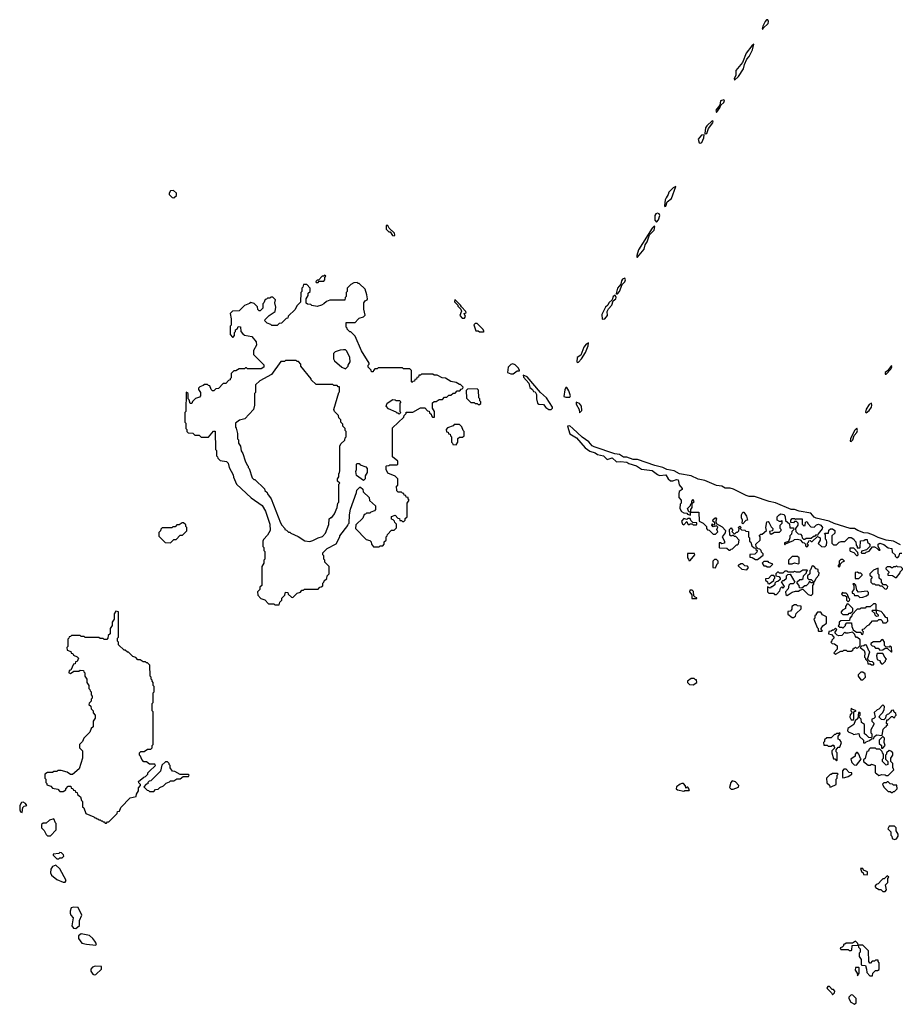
# Model space of a CAD drawing. Extents: x 2889633 to 3052318, y 540750 to 918690.
# Tile 308 of 656: x 2893722 to 2902080, y 777960 to 787302. Entities that reach past the tile are written whole.
import ezdxf

# ---------------------------------------------------------------- set-up
doc = ezdxf.new("R2010")
doc.units = 0

msp = doc.modelspace()

# ---------------------------------------------------------------- linework, layer by layer
at = {"layer": '0CON02XD'}
for points in [[(2900775, 787212.5), (2900777.5, 787222.5), (2900826.2, 787265), (2900830, 787285), (2900822.5, 787302.5), (2900809.3, 787300.7), (2900796.2, 787285), (2900775, 787240), (2900770, 787215), (2900775, 787212.5)], [(2900505, 786730), (2900545, 786764), (2900590.8, 786835), (2900601.2, 786878.8), (2900622.1, 786927.9), (2900645.5, 786954.5), (2900675.8, 787015), (2900690, 787070), (2900670, 787055), (2900616.7, 786985), (2900582.5, 786895), (2900518.6, 786821.4), (2900517.7, 786772.3), (2900503.8, 786745), (2900505, 786730)], [(2900335, 786422.5), (2900366, 786465), (2900377, 786493), (2900405, 786517.5), (2900410, 786535), (2900405, 786542.5), (2900375, 786532.5), (2900368.3, 786491.7), (2900330, 786445), (2900335, 786422.5)], [(2900228.3, 786218.3), (2900245, 786224), (2900261.1, 786268.9), (2900300, 786325), (2900302.5, 786335), (2900295, 786342.5), (2900245, 786296.2), (2900232.5, 786275), (2900223.8, 786223.8), (2900228.3, 786218.3)], [(2900185, 786130), (2900195, 786136.7), (2900215, 786180), (2900218.8, 786208.8), (2900194.2, 786205.8), (2900162.3, 786167.7), (2900172.5, 786132.5), (2900185, 786130)], [(2899845, 785530), (2899855, 785532.5), (2899868.8, 785575), (2899908.8, 785605), (2899948.3, 785718.3), (2899924.4, 785705.6), (2899882.5, 785665), (2899877, 785643), (2899856.4, 785613.6), (2899847, 785593), (2899843.3, 785535), (2899845, 785530)], [(2895185, 785612.5), (2895210, 785635), (2895210, 785655), (2895181.7, 785681.7), (2895155, 785677.5), (2895140, 785655), (2895140, 785645), (2895170, 785615), (2895185, 785612.5)], [(2899765, 785382.5), (2899785.7, 785405), (2899796.2, 785445), (2899790, 785460), (2899775, 785467.5), (2899758.3, 785461.7), (2899750, 785445), (2899751.7, 785401.7), (2899765, 785382.5)], [(2897275, 785252.5), (2897281.7, 785258.3), (2897278.3, 785278.3), (2897230, 785325), (2897215, 785350), (2897201.7, 785348.3), (2897200, 785315), (2897225, 785290), (2897238.3, 785288.3), (2897260, 785255), (2897275, 785252.5)], [(2899585, 785050), (2899648, 785125), (2899657.5, 785165), (2899677.5, 785195), (2899700, 785260), (2899743.8, 785305), (2899750, 785340), (2899745, 785342.5), (2899724.2, 785325.8), (2899595, 785120), (2899580, 785065), (2899580, 785050), (2899585, 785050)], [(2896555, 784810), (2896565, 784820), (2896608.3, 784821.7), (2896620, 784835), (2896620, 784855), (2896628.3, 784868.3), (2896615, 784880), (2896605, 784870), (2896591.7, 784868.3), (2896558.3, 784831.7), (2896545, 784830), (2896531.7, 784818.3), (2896535, 784810), (2896555, 784810)], [(2896185, 781750), (2896190, 781775), (2896210, 781795), (2896210, 781815), (2896238.3, 781841.7), (2896245, 781870), (2896268.3, 781868.3), (2896271.7, 781851.7), (2896301.7, 781821.7), (2896315, 781820), (2896355, 781860), (2896388.3, 781871.7), (2896401.7, 781888.3), (2896415, 781890), (2896425, 781900), (2896555, 781900), (2896571.7, 781918.3), (2896585, 781920), (2896598.3, 781931.7), (2896600, 781955), (2896610, 781965), (2896611.7, 781978.3), (2896638.3, 782001.7), (2896640, 782025), (2896660, 782045), (2896660, 782115), (2896620, 782155), (2896620, 782175), (2896610, 782185), (2896610, 782215), (2896600, 782225), (2896600, 782245), (2896640, 782285), (2896725, 782330), (2896760, 782395), (2896760, 782405), (2896838.3, 782501.7), (2896840, 782515), (2896850, 782525), (2896852.5, 782605), (2896863, 782657), (2896920, 782815), (2896923, 782837), (2896951.7, 782868.3), (2896958.3, 782868.3), (2896978.3, 782848.3), (2896981.7, 782821.7), (2897038.3, 782768.3), (2897041.7, 782741.7), (2897098.3, 782688.3), (2897100, 782655), (2897088.3, 782641.7), (2897055, 782630), (2897045, 782620), (2897015, 782620), (2897005, 782610), (2896991.7, 782608.3), (2896978.3, 782571.7), (2896911.7, 782508.3), (2896910, 782475), (2897011.7, 782371.7), (2897045, 782360), (2897058.3, 782348.3), (2897060, 782325), (2897081.7, 782301.7), (2897135, 782300), (2897145, 782310), (2897168.3, 782311.7), (2897180, 782325), (2897181.7, 782348.3), (2897200, 782365), (2897200, 782395), (2897210, 782405), (2897211.7, 782418.3), (2897251.7, 782458.3), (2897275, 782460), (2897298.3, 782481.7), (2897300, 782515), (2897281.7, 782531.7), (2897280, 782545), (2897268.3, 782558.3), (2897251.7, 782561.7), (2897251.7, 782588.3), (2897285, 782600), (2897311.7, 782571.7), (2897328.3, 782568.3), (2897331.7, 782551.7), (2897345, 782550), (2897355, 782540), (2897368.3, 782541.7), (2897380, 782555), (2897381.7, 782568.3), (2897400, 782585), (2897400, 782715), (2897420, 782745), (2897410, 782755), (2897408.3, 782768.3), (2897391.7, 782771.7), (2897388.3, 782788.3), (2897371.7, 782791.7), (2897368.3, 782808.3), (2897355, 782810), (2897345, 782820), (2897315, 782820), (2897301.7, 782831.7), (2897300, 782875), (2897310, 782885), (2897310, 782945), (2897285, 782970), (2897215, 783000), (2897200, 783035), (2897200, 783065), (2897205, 783070), (2897227, 783073), (2897235, 783080), (2897305, 783080), (2897310, 783085), (2897310, 783115), (2897260, 783155), (2897261.7, 783428.3), (2897368.3, 783531.7), (2897371.7, 783548.3), (2897390, 783565), (2897391.7, 783578.3), (2897455, 783580), (2897525, 783620), (2897568.3, 783618.3), (2897591.7, 783591.7), (2897608.3, 783588.3), (2897611.7, 783571.7), (2897628.3, 783558.3), (2897630, 783545), (2897641.7, 783531.7), (2897658.3, 783531.7), (2897660, 783585), (2897640, 783615), (2897641.7, 783668.3), (2897655, 783680), (2897675, 783680), (2897705, 783700), (2897735, 783700), (2897755, 783720), (2897775, 783720), (2897795, 783740), (2897815, 783740), (2897835, 783760), (2897855, 783760), (2897875, 783780), (2897898.3, 783781.7), (2897911.7, 783798.3), (2897928.3, 783801.7), (2897930, 783815), (2897905, 783840), (2897895, 783840), (2897865, 783860), (2897815, 783870), (2897765, 783900), (2897733, 783903), (2897685, 783930), (2897655, 783930), (2897645, 783940), (2897535, 783940), (2897525, 783930), (2897511.7, 783928.3), (2897508.3, 783911.7), (2897491.7, 783908.3), (2897488.3, 783891.7), (2897471.7, 783888.3), (2897468.3, 783871.7), (2897455, 783870), (2897445, 783860), (2897440, 783865), (2897440, 783975), (2897425, 783990), (2897365, 783990), (2897355, 784000), (2897125, 784000), (2897115, 783990), (2897091.7, 783988.3), (2897080, 783975), (2897078.3, 783961.7), (2897061.7, 783961.7), (2897058.3, 783978.3), (2897030, 784005), (2897030, 784025), (2897040, 784035), (2897040, 784045), (2896965, 784160), (2896905, 784300), (2896865, 784340), (2896855, 784340), (2896830, 784365), (2896830, 784375), (2896820, 784385), (2896821.7, 784428.3), (2896905, 784430), (2896935, 784460), (2896945, 784470), (2896987, 784483), (2897001.7, 784498.3), (2896987.5, 784555), (2896987.5, 784615), (2897000, 784635), (2897020, 784645), (2897022.5, 784655), (2897018.3, 784691.7), (2897000, 784745), (2896945, 784800), (2896935, 784800), (2896925, 784810), (2896893, 784807), (2896865, 784790), (2896830, 784755), (2896830, 784725), (2896820, 784715), (2896820, 784675), (2896810, 784665), (2896808.3, 784641.7), (2896665, 784640), (2896635, 784630), (2896610, 784605), (2896587, 784593), (2896545, 784580), (2896495, 784590), (2896485, 784600), (2896453, 784603), (2896441.7, 784611.7), (2896440, 784655), (2896460, 784685), (2896461.7, 784708.3), (2896480, 784725), (2896480, 784755), (2896448.3, 784788.3), (2896415, 784790), (2896410, 784765), (2896400, 784755), (2896400, 784725), (2896390, 784715), (2896388.3, 784621.7), (2896351.7, 784588.3), (2896338.3, 784551.7), (2896271.7, 784488.3), (2896268.3, 784471.7), (2896251.7, 784468.3), (2896208.3, 784421.7), (2896185, 784420), (2896165, 784400), (2896115, 784400), (2896105, 784410), (2896071.7, 784421.7), (2896050, 784445), (2896051.7, 784458.3), (2896090, 784495), (2896147.5, 784535), (2896152.5, 784575), (2896142.5, 784615), (2896150, 784645), (2896125, 784670), (2896105, 784670), (2896095, 784660), (2896075, 784660), (2896065, 784650), (2896051.7, 784648.3), (2896040, 784615), (2896030, 784605), (2896030, 784565), (2896005, 784540), (2895995, 784540), (2895981.7, 784551.7), (2895978.3, 784578.3), (2895948.3, 784608.3), (2895915, 784620), (2895905, 784610), (2895855, 784590), (2895805, 784540), (2895741.7, 784538.3), (2895720, 784515), (2895730, 784465), (2895730, 784405), (2895720, 784395), (2895720, 784315), (2895741.7, 784291.7), (2895748.3, 784291.7), (2895760, 784305), (2895760, 784335), (2895770, 784345), (2895771.7, 784358.3), (2895788.3, 784371.7), (2895795, 784390), (2895818.3, 784388.3), (2895820, 784345), (2895841.7, 784321.7), (2895855, 784310), (2895925, 784297.5), (2895967, 784247), (2895970, 784215), (2895940, 784165), (2895940, 784125), (2896038.3, 784028.3), (2896040, 784005), (2896015, 783990), (2895885, 783990), (2895875, 784000), (2895865, 784000), (2895855, 783990), (2895805, 783990), (2895775, 783970), (2895755, 783970), (2895730, 783945), (2895730, 783905), (2895720, 783895), (2895720, 783885), (2895705, 783880), (2895678.3, 783851.7), (2895655, 783850), (2895608.3, 783801.7), (2895585, 783800), (2895565, 783780), (2895551.7, 783781.7), (2895540, 783795), (2895528.3, 783828.3), (2895515, 783830), (2895505, 783840), (2895475, 783840), (2895465, 783830), (2895431.7, 783818.3), (2895420, 783805), (2895420, 783795), (2895440, 783765), (2895440, 783735), (2895428.3, 783721.7), (2895391.7, 783708.3), (2895361.7, 783678.3), (2895355, 783660), (2895341.7, 783661.7), (2895330, 783695), (2895320, 783705), (2895320, 783755), (2895301.7, 783768.3), (2895300, 783585), (2895290, 783575), (2895290, 783485), (2895300, 783475), (2895300, 783425), (2895310, 783415), (2895310, 783395), (2895321.7, 783381.7), (2895365, 783380), (2895385, 783360), (2895425, 783360), (2895445, 783340), (2895515, 783340), (2895561.7, 783398.3), (2895578.3, 783398.3), (2895580, 783225), (2895590, 783215), (2895590, 783165), (2895600, 783155), (2895601.7, 783141.7), (2895625, 783120), (2895685, 783110), (2895700, 783095), (2895710, 783055), (2895750, 782985), (2895753, 782963), (2895780, 782895), (2895920, 782765), (2896023, 782693), (2896055, 782640), (2896097.5, 782515), (2896100, 782455), (2896075, 782410), (2896035, 782370), (2896030, 782355), (2896030, 782305), (2896040, 782295), (2896040, 782265), (2896050, 782255), (2896050, 782185), (2896040, 782175), (2896040, 782145), (2896020, 782115), (2896020, 781935), (2896001.7, 781918.3), (2896000, 781895), (2895980, 781875), (2895981.7, 781841.7), (2896011.7, 781811.7), (2896048.3, 781798.3), (2896085, 781760), (2896135, 781760), (2896145, 781750), (2896185, 781750)], [(2899385, 784700), (2899395, 784702.5), (2899415, 784722.5), (2899439.3, 784790.7), (2899466.2, 784815), (2899471.2, 784835), (2899465, 784850), (2899445, 784840), (2899434.2, 784825.8), (2899427.5, 784792.5), (2899396.7, 784755), (2899382.5, 784705), (2899385, 784700)], [(2899250, 784460), (2899275, 784463.8), (2899300, 784495), (2899299.2, 784535), (2899310, 784560), (2899342, 784595), (2899355.8, 784634.2), (2899381.2, 784655), (2899383.8, 784665), (2899375, 784690), (2899355, 784677.5), (2899346.7, 784643.3), (2899314.5, 784615.5), (2899305, 784592.5), (2899283.3, 784575), (2899246.2, 784505), (2899250, 784460)], [(2897945, 784470), (2897952.5, 784485), (2897940, 784515), (2897958.3, 784521.7), (2897957.5, 784535), (2897917, 784577), (2897907.5, 784595), (2897852.5, 784647.5), (2897850, 784625), (2897880, 784595), (2897880, 784585), (2897910, 784555), (2897917, 784537), (2897900, 784495), (2897921.7, 784471.7), (2897945, 784470)], [(2898125, 784340), (2898130, 784345), (2898117.5, 784365), (2898065, 784420), (2898045, 784420), (2898031.7, 784408.3), (2898051.7, 784351.7), (2898075, 784350), (2898085, 784340), (2898125, 784340)], [(2899015, 784050), (2899025, 784053.3), (2899055, 784083.3), (2899093.8, 784145), (2899116.4, 784206.4), (2899120, 784235), (2899097.5, 784225), (2899075, 784196.7), (2899049.3, 784120.7), (2899013, 784097), (2899010, 784055), (2899015, 784050)], [(2896815, 783990), (2896840, 784015), (2896840, 784025), (2896860, 784055), (2896857, 784097), (2896827, 784157), (2896815, 784170), (2896795, 784170), (2896763, 784167), (2896715, 784150), (2896700, 784135), (2896700, 784085), (2896710, 784065), (2896780, 784005), (2896815, 783990)], [(2896475, 782352.5), (2896505, 782360), (2896555, 782387.5), (2896595, 782400), (2896625, 782430), (2896657, 782513), (2896660, 782565), (2896675, 782580), (2896685, 782580), (2896710, 782615), (2896737, 782673), (2896742.5, 782715), (2896750, 782725), (2896750, 782895), (2896760, 782905), (2896740, 782925), (2896740, 782945), (2896750, 782965), (2896750, 782995), (2896757, 783003), (2896760, 783025), (2896760, 783255), (2896771.7, 783278.3), (2896808.3, 783311.7), (2896810, 783335), (2896820, 783345), (2896820, 783395), (2896810, 783405), (2896810, 783425), (2896790, 783445), (2896790, 783465), (2896770, 783485), (2896770, 783505), (2896750, 783525), (2896748.3, 783548.3), (2896710, 783585), (2896702.5, 783605), (2896750, 783765), (2896757, 783773), (2896758.3, 783818.3), (2896745, 783820), (2896735, 783830), (2896705, 783830), (2896695, 783840), (2896535, 783840), (2896490, 783885), (2896490, 783895), (2896390, 784015), (2896390, 784035), (2896368.3, 784058.3), (2896355, 784060), (2896345, 784070), (2896245, 784070), (2896235, 784060), (2896201.7, 784058.3), (2896113, 783937), (2896000, 783875), (2895961.7, 783838.3), (2895960, 783765), (2895950, 783755), (2895952.5, 783645), (2895940, 783605), (2895860, 783515), (2895808.3, 783501.7), (2895770, 783475), (2895770, 783435), (2895777, 783427), (2895790, 783375), (2895790, 783325), (2895800, 783315), (2895800, 783285), (2895817, 783257), (2895823, 783213), (2895840, 783185), (2895861.7, 783118.3), (2895880, 783075), (2895890, 783065), (2895890, 783055), (2895900, 783045), (2895930, 782955), (2895945, 782940), (2895955, 782940), (2896045, 782850), (2896050, 782835), (2896070, 782815), (2896073, 782803), (2896110, 782755), (2896198.3, 782528.3), (2896210, 782505), (2896240, 782475), (2896240, 782465), (2896255, 782460), (2896275, 782440), (2896285, 782440), (2896295, 782430), (2896365, 782400), (2896428.3, 782358.3), (2896475, 782352.5)], [(2898405, 783942.5), (2898445, 783970), (2898465, 783970), (2898467.5, 783975), (2898455, 783997.5), (2898425, 784027.5), (2898402.5, 784037.5), (2898385, 784030), (2898357.5, 784005), (2898352.5, 783955), (2898385, 783942.5), (2898405, 783942.5)], [(2901945, 783937.5), (2901991.2, 783985), (2901998, 784005), (2901995, 784020), (2901958.3, 783971.7), (2901937.5, 783955), (2901935, 783940), (2901945, 783937.5)], [(2898765, 783603.3), (2898780, 783615), (2898780, 783625), (2898723.3, 783715), (2898666, 783766), (2898537.5, 783915), (2898501.7, 783928.3), (2898505, 783910), (2898553.6, 783853.6), (2898563.3, 783813.3), (2898590, 783795), (2898600, 783775), (2898615, 783770), (2898627, 783747), (2898626.2, 783705), (2898636.7, 783665), (2898650, 783655), (2898695, 783650), (2898715, 783623.3), (2898745, 783603.3), (2898765, 783603.3)], [(2898085, 783650), (2898098.3, 783661.7), (2898100, 783675), (2898090, 783685), (2898090, 783705), (2898080, 783715), (2898078.3, 783788.3), (2898065, 783800), (2897971.7, 783798.3), (2897960, 783785), (2897961.7, 783711.7), (2898005, 783670), (2898035, 783670), (2898045, 783660), (2898065, 783660), (2898075, 783650), (2898085, 783650)], [(2898945, 783721.2), (2898948.6, 783735), (2898935, 783780), (2898915, 783812.5), (2898905, 783812.5), (2898895, 783790), (2898887.5, 783727.5), (2898905, 783721.2), (2898945, 783721.2)], [(2897325, 783560), (2897315, 783570), (2897305, 783570), (2897295, 783580), (2897221.7, 783611.7), (2897200, 783635), (2897210, 783665), (2897265, 783700), (2897287, 783697), (2897295, 783690), (2897328.3, 783688.3), (2897340, 783675), (2897330, 783665), (2897330, 783585), (2897340, 783575), (2897325, 783560)], [(2899035, 783572.5), (2899057.5, 783595), (2899054.3, 783635), (2899035, 783660), (2899005, 783673.3), (2899002.9, 783655), (2899032, 783605), (2899035, 783572.5)], [(2901755, 783573.3), (2901785, 783594), (2901805.7, 783625), (2901810.8, 783645), (2901805, 783663.3), (2901785, 783650), (2901755, 783606.2), (2901748.3, 783578.3), (2901755, 783573.3)], [(2897865, 783270), (2897880, 783295), (2897881.7, 783328.3), (2897895, 783340), (2897925, 783340), (2897940, 783355), (2897940, 783395), (2897930, 783405), (2897918.3, 783438.3), (2897895, 783460), (2897845, 783460), (2897835, 783450), (2897781.7, 783428.3), (2897770, 783415), (2897771.7, 783391.7), (2897788.3, 783388.3), (2897791.7, 783371.7), (2897808.3, 783368.3), (2897810, 783355), (2897820, 783345), (2897820, 783295), (2897830, 783285), (2897831.7, 783271.7), (2897865, 783270)], [(2902080.8, 782320.8), (2902015, 782353.1), (2901944.6, 782364.6), (2901868.7, 782388.7), (2901825, 782412.5), (2901775, 782428.9), (2901735, 782433.3), (2901676, 782455), (2901645, 782474.4), (2901605, 782473.5), (2901451.7, 782521.7), (2901405.4, 782545.4), (2901282.5, 782572.5), (2901261.6, 782581.6), (2901229.5, 782619.5), (2901119.7, 782639.7), (2901075, 782655.7), (2901045, 782655.6), (2900895, 782718.6), (2900835, 782730.6), (2900695, 782779.2), (2900645, 782777.1), (2900617.2, 782787.2), (2900497.3, 782847.3), (2900465, 782856), (2900417.5, 782857.5), (2900385, 782877.5), (2900335, 782881.2), (2900225, 782928.6), (2900162.4, 782942.4), (2900095, 782975.7), (2899985, 782992.5), (2899935, 783020.6), (2899864.4, 783034.4), (2899825, 783052.9), (2899751.1, 783071.1), (2899585, 783128.6), (2899545, 783130.8), (2899485, 783150.8), (2899451.7, 783151.7), (2899415.5, 783175.5), (2899371.7, 783181.7), (2899175, 783249.2), (2899155, 783258), (2899125, 783298.6), (2899060.9, 783340.9), (2898971.2, 783425), (2898945, 783447.5), (2898922.5, 783445), (2898944.2, 783374.2), (2899005.7, 783335.7), (2899088.8, 783238.8), (2899135, 783210), (2899183.9, 783193.9), (2899207.1, 783177.1), (2899262.5, 783165), (2899298.3, 783128.3), (2899345, 783143.8), (2899385, 783106.2), (2899425, 783111.2), (2899485, 783103.8), (2899505, 783091.2), (2899575, 783068.8), (2899625, 783038.8), (2899725.8, 783025.8), (2899775, 782986.7), (2899795, 782978.8), (2899855, 782982.5), (2899877.5, 782945), (2899898.3, 782928.3), (2899921.7, 782928.3), (2899955, 782940), (2899972.5, 782935), (2899980.5, 782890.5), (2900010, 782855), (2900010, 782845), (2899980, 782825), (2899977.5, 782805), (2899978.3, 782768.3), (2900000, 782745), (2900000, 782715), (2899990, 782705), (2899987.5, 782665), (2900002.5, 782635), (2900025, 782622.5), (2900055, 782620), (2900061.7, 782611.7), (2900088.3, 782601.7), (2900090, 782630), (2900071.7, 782631.7), (2900060, 782665), (2900088.3, 782691.7), (2900091.7, 782708.3), (2900100, 782710), (2900100, 782735), (2900115, 782750), (2900120, 782725), (2900100, 782710), (2900100, 782675), (2900090, 782655), (2900090, 782630), (2900168.3, 782628.3), (2900170, 782545), (2900210, 782525), (2900240, 782495), (2900240, 782475), (2900251.7, 782461.7), (2900265, 782460), (2900305, 782420), (2900325, 782420), (2900348.3, 782441.7), (2900340, 782465), (2900348.3, 782488.3), (2900335, 782500), (2900305, 782490), (2900290, 782505), (2900295, 782520), (2900305, 782510), (2900318.3, 782511.7), (2900318.3, 782528.3), (2900300, 782545), (2900305, 782560), (2900323, 782577), (2900330, 782575), (2900336.7, 782565), (2900330, 782545), (2900331.7, 782521.7), (2900389.3, 782489.3), (2900420, 782455), (2900417, 782433), (2900390, 782395), (2900412.5, 782355), (2900410, 782335), (2900385, 782330), (2900375, 782340), (2900361.7, 782338.3), (2900360, 782295), (2900365, 782290), (2900435, 782287.5), (2900455, 782270), (2900465, 782270), (2900475, 782280), (2900488.3, 782281.7), (2900525, 782320), (2900535, 782320), (2900545, 782330), (2900550, 782365), (2900518.3, 782398.3), (2900505, 782400), (2900495, 782410), (2900475, 782402.5), (2900461.7, 782411.7), (2900460, 782465), (2900475, 782480), (2900490, 782455), (2900480, 782445), (2900505, 782420), (2900525, 782440), (2900535, 782440), (2900548.3, 782451.7), (2900550, 782475), (2900540, 782485), (2900558.3, 782498.3), (2900570, 782485), (2900560, 782475), (2900571.7, 782461.7), (2900605, 782460), (2900615, 782450), (2900640, 782445), (2900640, 782395), (2900650, 782385), (2900650, 782355), (2900660, 782345), (2900671.7, 782311.7), (2900691.7, 782291.7), (2900708.3, 782288.3), (2900710, 782275), (2900720, 782265), (2900718.3, 782251.7), (2900698.3, 782231.7), (2900651.7, 782228.3), (2900651.7, 782201.7), (2900675, 782200), (2900705, 782180), (2900725, 782180), (2900778.3, 782221.7), (2900780, 782235), (2900761.7, 782251.7), (2900760, 782265), (2900748.3, 782278.3), (2900731.7, 782281.7), (2900711.7, 782301.7), (2900710, 782325), (2900750, 782365), (2900750, 782395), (2900741.7, 782408.3), (2900755, 782420), (2900768.3, 782421.7), (2900810, 782455), (2900802.5, 782485), (2900811.7, 782538.3), (2900825, 782540), (2900835, 782530), (2900855, 782490), (2900870, 782475), (2900868.3, 782451.7), (2900840, 782445), (2900841.7, 782431.7), (2900855, 782420), (2900885, 782440), (2900935, 782440), (2900950, 782455), (2900950, 782465), (2900940, 782475), (2900940, 782505), (2900960, 782525), (2900960, 782545), (2900955, 782550), (2900945, 782540), (2900935, 782540), (2900910, 782555), (2900910, 782585), (2900930, 782605), (2900945, 782612.5), (2900976.4, 782606.4), (2900986.4, 782586.4), (2900991.7, 782551.7), (2901028.3, 782518.3), (2901031.7, 782481.7), (2901065, 782480), (2901070, 782465), (2901050, 782445), (2901048.3, 782421.7), (2901030, 782405), (2901030, 782385), (2901018.3, 782351.7), (2900981.7, 782338.3), (2900980, 782325), (2900985, 782320), (2900991.7, 782328.3), (2901065, 782360), (2901075, 782370), (2901105, 782372.5), (2901128.3, 782368.3), (2901151.7, 782341.7), (2901168.3, 782338.3), (2901180, 782325), (2901181.7, 782311.7), (2901195, 782300), (2901210, 782315), (2901200, 782325), (2901200, 782335), (2901210, 782345), (2901211.7, 782358.3), (2901225, 782360), (2901235, 782350), (2901245, 782350), (2901295, 782400), (2901320, 782385), (2901320, 782365), (2901301.7, 782331.7), (2901333, 782303), (2901365, 782300), (2901380, 782315), (2901382.5, 782345), (2901380, 782365), (2901370, 782375), (2901370, 782415), (2901360, 782425), (2901365, 782430), (2901398.3, 782431.7), (2901401.7, 782458.3), (2901418.3, 782471.7), (2901435, 782472.5), (2901460, 782455), (2901458.3, 782431.7), (2901430, 782405), (2901430, 782335), (2901445, 782320), (2901475, 782320), (2901500, 782345), (2901518.3, 782351.7), (2901555, 782350), (2901591.7, 782388.3), (2901615, 782390), (2901640, 782375), (2901645, 782360), (2901658.3, 782348.3), (2901660, 782315), (2901670, 782305), (2901671.7, 782291.7), (2901695, 782290), (2901700, 782295), (2901701.7, 782358.3), (2901735, 782360), (2901745, 782370), (2901765, 782370), (2901770, 782345), (2901790, 782325), (2901790, 782305), (2901758.3, 782271.7), (2901711.7, 782258.3), (2901710, 782245), (2901715, 782240), (2901745, 782240), (2901755, 782250), (2901785, 782260), (2901815, 782300), (2901835, 782300), (2901858.3, 782288.3), (2901875, 782270), (2901890, 782270), (2901870, 782305), (2901870, 782325), (2901885, 782336.7), (2901925, 782323.3), (2901965, 782292.5), (2902000, 782285), (2902001.7, 782251.7), (2902030, 782225), (2902031.7, 782211.7), (2902045, 782200), (2902055, 782200), (2902070, 782215), (2902075, 782240), (2902095, 782240)], [(2901615, 783301.2), (2901630, 783315), (2901642.9, 783357.1), (2901668.6, 783385), (2901672.5, 783405), (2901666.2, 783426.2), (2901645, 783403.3), (2901606, 783325), (2901603.8, 783303.8), (2901615, 783301.2)], [(2896985, 782930), (2896918.3, 782978.3), (2896912.5, 783015), (2896920, 783035), (2896920, 783085), (2896925, 783090), (2896945, 783090), (2896955, 783080), (2897008.3, 783058.3), (2897020, 783045), (2897020, 783005), (2897000, 782975), (2897000, 782945), (2896985, 782930)], [(2900585, 782520), (2900580, 782525), (2900582.5, 782555), (2900573.3, 782575), (2900573, 782603), (2900585, 782630), (2900595, 782630), (2900621.7, 782591.7), (2900630, 782555), (2900615, 782550), (2900585, 782520)], [(2895155, 782340), (2895185, 782370), (2895208.3, 782371.7), (2895245, 782410), (2895268.3, 782411.7), (2895308.3, 782451.7), (2895310, 782485), (2895300, 782495), (2895298.3, 782508.3), (2895278.3, 782528.3), (2895265, 782530), (2895235, 782510), (2895215, 782510), (2895198.3, 782491.7), (2895175, 782490), (2895165, 782480), (2895075, 782480), (2895061.7, 782468.3), (2895058.3, 782451.7), (2895041.7, 782438.3), (2895041.7, 782401.7), (2895101.7, 782341.7), (2895155, 782340)], [(2900145, 782510), (2900150, 782515), (2900148.3, 782528.3), (2900111.7, 782531.7), (2900091.7, 782551.7), (2900085, 782570), (2900065, 782570), (2900055, 782560), (2900025, 782570), (2900002.5, 782545), (2900012.5, 782515), (2900025, 782510), (2900055, 782540), (2900061.7, 782521.7), (2900075, 782510), (2900085, 782520), (2900105, 782520), (2900115, 782510), (2900145, 782510)], [(2901175, 782370), (2901165, 782370), (2901151.7, 782381.7), (2901150, 782405), (2901138.3, 782418.3), (2901115, 782420), (2901091.7, 782441.7), (2901090, 782475), (2901110, 782505), (2901110, 782525), (2901095, 782540), (2901075, 782540), (2901065, 782530), (2901041.7, 782531.7), (2901040, 782555), (2901055, 782570), (2901075, 782570), (2901085, 782560), (2901092.5, 782567.5), (2901150, 782565), (2901150, 782515), (2901165, 782500), (2901178.3, 782501.7), (2901180, 782535), (2901195, 782540), (2901201.7, 782521.7), (2901231.2, 782491.2), (2901261.7, 782488.3), (2901285, 782510), (2901305, 782516), (2901326.7, 782505), (2901340, 782485), (2901338.3, 782471.7), (2901300, 782425), (2901298.3, 782411.7), (2901275, 782410), (2901265, 782400), (2901255, 782400), (2901235, 782380), (2901185, 782380), (2901175, 782370)], [(2901675, 782220), (2901680, 782225), (2901678.3, 782248.3), (2901638.3, 782288.3), (2901601.7, 782288.3), (2901600, 782265), (2901605, 782260), (2901638.3, 782248.3), (2901665, 782220), (2901675, 782220)], [(2900085, 782170), (2900130, 782225), (2900128.3, 782238.3), (2900061.7, 782238.3), (2900060, 782195), (2900070, 782185), (2900071.7, 782171.7), (2900085, 782170)], [(2900325, 782100), (2900341.7, 782138.3), (2900350, 782145), (2900350, 782165), (2900335, 782180), (2900315, 782180), (2900300, 782165), (2900300, 782105), (2900325, 782100)], [(2900845, 782110), (2900870, 782135), (2900831.7, 782151.7), (2900825, 782160), (2900785, 782160), (2900770, 782145), (2900785, 782120), (2900805, 782120), (2900815, 782110), (2900845, 782110)], [(2901115, 782140), (2901120, 782145), (2901120, 782195), (2901105, 782210), (2901055, 782210), (2901020, 782175), (2901020, 782140), (2901055, 782140), (2901075, 782147.5), (2901115, 782140)], [(2901505, 782110), (2901511.7, 782138.3), (2901531.7, 782158.3), (2901550, 782165), (2901535, 782180), (2901515, 782180), (2901500, 782165), (2901500, 782135), (2901490, 782125), (2901490, 782115), (2901505, 782110)], [(2900625, 782082.5), (2900640, 782105), (2900628.3, 782118.3), (2900605, 782120), (2900585, 782140), (2900565, 782140), (2900555, 782130), (2900541.7, 782128.3), (2900541.7, 782121.7), (2900575, 782090), (2900625, 782082.5)], [(2901235, 781840), (2901250, 781855), (2901250, 781935), (2901260, 781945), (2901258.3, 781958.3), (2901235, 781960), (2901225, 781970), (2901215, 781970), (2901208.3, 781951.7), (2901185, 781930), (2901175, 781930), (2901145, 781910), (2901121.7, 781911.7), (2901120, 781935), (2901100, 781955), (2901101.7, 781968.3), (2901125, 781990), (2901145, 781990), (2901158.3, 782001.7), (2901160, 782025), (2901190, 782055), (2901190, 782065), (2901200, 782075), (2901195, 782080), (2901155, 782080), (2901125, 782060), (2901095, 782060), (2901075, 782067.5), (2901065, 782060), (2901015, 782060), (2901005, 782070), (2900985, 782070), (2900965, 782050), (2900935, 782050), (2900925, 782060), (2900915, 782060), (2900900, 782045), (2900900, 782025), (2900928.3, 782018.3), (2900940, 782005), (2900938.3, 781991.7), (2900918.3, 781971.7), (2900901.7, 781968.3), (2900890, 781955), (2900888.3, 781941.7), (2900865, 781920), (2900855, 781920), (2900845, 781910), (2900820, 781920), (2900820, 781875), (2900831.7, 781861.7), (2900875, 781860), (2900885, 781850), (2900905, 781850), (2900937, 781883), (2900941.7, 781908.3), (2900955, 781920), (2900965, 781910), (2900980, 781925), (2900951.7, 781968.3), (2900965, 781980), (2900975, 781980), (2901000, 782005), (2901000, 782025), (2901011.7, 782038.3), (2901035, 782040), (2901080, 781965), (2901061.7, 781948.3), (2901035, 781950), (2901021.7, 781938.3), (2901017, 781903), (2900990, 781875), (2900995, 781850), (2901005, 781840), (2901055, 781870), (2901085, 781880), (2901115, 781880), (2901125, 781890), (2901155, 781900), (2901205, 781850), (2901235, 781840)], [(2901265, 781970), (2901280, 782005), (2901308.3, 782031.7), (2901310, 782055), (2901300, 782065), (2901300, 782085), (2901281.7, 782091.7), (2901258.3, 782118.3), (2901245, 782120), (2901228.3, 782081.7), (2901220, 782075), (2901220, 782045), (2901200, 782025), (2901200, 782005), (2901211.7, 781991.7), (2901235, 781990), (2901251.7, 781971.7), (2901265, 781970)], [(2901945, 781900), (2901958.3, 781911.7), (2901960, 781925), (2901945, 781940), (2901921.7, 781941.7), (2901901.7, 781961.7), (2901900, 781985), (2901880, 782005), (2901880, 782035), (2901870, 782045), (2901868.3, 782098.3), (2901825, 782080), (2901790, 782045), (2901791.7, 782031.7), (2901810, 782015), (2901810, 782005), (2901800, 781995), (2901800, 781965), (2901815, 781950), (2901835, 781950), (2901845, 781940), (2901875, 781940), (2901885, 781930), (2901905, 781930), (2901931.7, 781901.7), (2901945, 781900)], [(2902045, 782010), (2902080, 782055), (2902080, 782065), (2902100, 782085), (2902100, 782095), (2902088.3, 782108.3), (2902052.5, 782112.5), (2902045, 782120), (2902035, 782110), (2902015, 782110), (2902005, 782100), (2901995, 782100), (2901985, 782110), (2901955, 782110), (2901941.7, 782098.3), (2901941.7, 782091.7), (2901970, 782065), (2901970, 782055), (2901960, 782045), (2901961.7, 782031.7), (2902005, 782030), (2902035, 782010), (2902045, 782010)], [(2900835, 781950), (2900878.3, 781981.7), (2900880, 781995), (2900890, 782005), (2900890, 782015), (2900878.3, 782028.3), (2900855, 782030), (2900828.3, 782001.7), (2900801.7, 781998.3), (2900800, 781985), (2900818.3, 781968.3), (2900821.7, 781951.7), (2900835, 781950)], [(2901685, 782000), (2901718.3, 782031.7), (2901718.3, 782038.3), (2901705, 782050), (2901685, 782050), (2901675, 782060), (2901651.7, 782058.3), (2901651.7, 782001.7), (2901685, 782000)], [(2900150, 781810), (2900148.3, 781818.3), (2900131.7, 781821.7), (2900120, 781835), (2900118.3, 781878.3), (2900105, 781890), (2900081.7, 781888.3), (2900080, 781875), (2900100, 781845), (2900100, 781810), (2900145, 781810), (2900150, 781810)], [(2901695, 781820), (2901725, 781822.5), (2901760, 781835), (2901778.3, 781851.7), (2901778.3, 781868.3), (2901765, 781880), (2901681.7, 781871.7), (2901668.3, 781888.3), (2901658.3, 781938.3), (2901645, 781950), (2901630, 781950), (2901640, 781935), (2901640, 781895), (2901621.7, 781878.3), (2901621.7, 781861.7), (2901638.3, 781858.3), (2901645, 781840), (2901678.3, 781838.3), (2901695, 781820)], [(2901585, 781780), (2901598.3, 781791.7), (2901600, 781805), (2901590, 781815), (2901578.3, 781848.3), (2901565, 781860), (2901545, 781860), (2901531.7, 781868.3), (2901521.7, 781851.7), (2901535, 781840), (2901555, 781840), (2901568.3, 781828.3), (2901570, 781795), (2901585, 781780)], [(2894545, 779680), (2894555, 779690), (2894568.3, 779691.7), (2894648.3, 779771.7), (2894651.7, 779788.3), (2894668.3, 779791.7), (2894681.7, 779828.3), (2894771.7, 779918.3), (2894828.3, 779931.7), (2894830, 779955), (2894850, 779985), (2894850, 780015), (2894870, 780035), (2894870, 780045), (2894851.7, 780061.7), (2894850, 780075), (2894900, 780115), (2894915, 780120), (2894940, 780145), (2894940, 780155), (2894951.7, 780168.3), (2895010, 780225), (2895005, 780240), (2894955, 780240), (2894925, 780260), (2894901.7, 780261.7), (2894881.7, 780281.7), (2894870, 780315), (2894860, 780325), (2894860, 780345), (2894871.7, 780358.3), (2894905, 780360), (2894935, 780380), (2894968.3, 780381.7), (2894980, 780395), (2894980, 780415), (2894990, 780425), (2894990, 780735), (2894980, 780745), (2894980, 780815), (2894990, 780825), (2894990, 780915), (2895000, 780925), (2895000, 780975), (2894990, 780985), (2894990, 781015), (2894980, 781025), (2894980, 781035), (2894970, 781045), (2894970, 781065), (2894960, 781075), (2894958.3, 781178.3), (2894935, 781200), (2894925, 781200), (2894915, 781210), (2894895, 781210), (2894865, 781230), (2894845, 781230), (2894825, 781250), (2894795, 781260), (2894755, 781300), (2894745, 781300), (2894725, 781320), (2894715, 781320), (2894661.7, 781371.7), (2894660, 781395), (2894650, 781405), (2894650, 781435), (2894660, 781445), (2894660, 781685), (2894635, 781690), (2894620, 781665), (2894620, 781615), (2894600, 781585), (2894600, 781555), (2894580, 781525), (2894580, 781475), (2894561.7, 781458.3), (2894560, 781435), (2894548.3, 781421.7), (2894525, 781420), (2894515, 781430), (2894485, 781430), (2894475, 781440), (2894345, 781440), (2894335, 781450), (2894305, 781450), (2894295, 781460), (2894215, 781460), (2894205, 781450), (2894191.7, 781448.3), (2894190, 781435), (2894180, 781425), (2894180, 781355), (2894170, 781345), (2894171.7, 781321.7), (2894208.3, 781308.3), (2894211.7, 781291.7), (2894228.3, 781288.3), (2894231.7, 781271.7), (2894268.3, 781258.3), (2894280, 781245), (2894268.3, 781211.7), (2894251.7, 781208.3), (2894248.3, 781191.7), (2894231.7, 781188.3), (2894208.3, 781131.7), (2894191.7, 781128.3), (2894190, 781105), (2894205, 781100), (2894235, 781120), (2894285, 781120), (2894295, 781130), (2894328.3, 781128.3), (2894330, 781115), (2894340, 781105), (2894340, 781075), (2894360, 781045), (2894360, 781015), (2894380, 780985), (2894380, 780955), (2894388.3, 780948.3), (2894390, 780935), (2894400, 780925), (2894400, 780895), (2894410, 780885), (2894410, 780865), (2894400, 780855), (2894400, 780835), (2894381.7, 780818.3), (2894380, 780805), (2894398.3, 780788.3), (2894400, 780765), (2894420, 780745), (2894420, 780725), (2894440, 780705), (2894440, 780675), (2894420, 780645), (2894418.3, 780591.7), (2894401.7, 780578.3), (2894388.3, 780541.7), (2894330, 780485), (2894320, 780455), (2894290, 780425), (2894290, 780395), (2894320, 780365), (2894320, 780295), (2894287, 780193), (2894225, 780140), (2894205, 780140), (2894171.7, 780161.7), (2894115, 780180), (2894085, 780180), (2894075, 780170), (2894045, 780170), (2894035, 780160), (2893985, 780160), (2893960, 780145), (2893960, 780105), (2893970, 780095), (2893970, 780065), (2893980, 780055), (2893981.7, 780041.7), (2894018.3, 780028.3), (2894035, 780010), (2894085, 780000), (2894105, 779980), (2894135, 779980), (2894160, 779995), (2894160, 780005), (2894181.7, 780028.3), (2894208.3, 780028.3), (2894211.7, 780011.7), (2894228.3, 780008.3), (2894231.7, 779991.7), (2894248.3, 779988.3), (2894251.7, 779971.7), (2894268.3, 779968.3), (2894271.7, 779951.7), (2894298.3, 779928.3), (2894310, 779895), (2894320, 779885), (2894320, 779835), (2894330, 779825), (2894351.7, 779771.7), (2894425, 779740), (2894435, 779730), (2894445, 779730), (2894455, 779720), (2894465, 779720), (2894475, 779710), (2894485, 779710), (2894495, 779700), (2894505, 779700), (2894515, 779690), (2894525, 779690), (2894535, 779680), (2894545, 779680)], [(2901065, 781630), (2901086.4, 781643.6), (2901092.5, 781667.5), (2901138.3, 781711.7), (2901138.3, 781738.3), (2901105, 781740), (2901095, 781750), (2901075, 781750), (2901050, 781735), (2901051.7, 781708.3), (2901038.3, 781691.7), (2901011.7, 781688.3), (2901011.7, 781661.7), (2901055, 781630), (2901065, 781630)], [(2901725, 781470), (2901730, 781495), (2901720, 781505), (2901721.7, 781518.3), (2901738.3, 781521.7), (2901770, 781555), (2901785, 781560), (2901815, 781600), (2901865, 781600), (2901875, 781610), (2901895, 781610), (2901908.3, 781598.3), (2901915, 781580), (2901945, 781580), (2901960, 781595), (2901958.3, 781628.3), (2901941.7, 781631.7), (2901925, 781660), (2901897, 781687), (2901850, 781700), (2901850, 781675), (2901870, 781655), (2901868.3, 781641.7), (2901855, 781640), (2901841.7, 781651.7), (2901838.3, 781668.3), (2901810, 781695), (2901815, 781700), (2901850, 781700), (2901850, 781755), (2901845, 781760), (2901825, 781760), (2901795, 781730), (2901755, 781730), (2901745, 781720), (2901705, 781720), (2901695, 781710), (2901671.7, 781708.3), (2901621.7, 781658.3), (2901620, 781645), (2901600, 781625), (2901598.3, 781601.7), (2901515, 781600), (2901500, 781585), (2901500, 781565), (2901491.7, 781551.7), (2901505, 781540), (2901525, 781540), (2901535, 781530), (2901560, 781555), (2901560, 781565), (2901571.7, 781578.3), (2901618.3, 781578.3), (2901620, 781545), (2901631.7, 781511.7), (2901665, 781490), (2901705, 781490), (2901711.7, 781471.7), (2901725, 781470)], [(2901585, 781660), (2901595, 781670), (2901608.3, 781671.7), (2901628.3, 781691.7), (2901630, 781715), (2901588.3, 781758.3), (2901575, 781760), (2901560, 781735), (2901560, 781715), (2901531.7, 781698.3), (2901520, 781685), (2901520, 781675), (2901535, 781660), (2901585, 781660)], [(2901335, 781500), (2901340, 781505), (2901330, 781515), (2901330, 781525), (2901345, 781550), (2901380, 781575), (2901380, 781635), (2901340, 781655), (2901325, 781680), (2901295, 781680), (2901280, 781665), (2901280, 781655), (2901270, 781645), (2901270, 781625), (2901260, 781615), (2901290, 781535), (2901300, 781525), (2901300, 781505), (2901305, 781500), (2901335, 781500)], [(2901465, 781282.5), (2901515, 781310), (2901535, 781310), (2901545, 781320), (2901565, 781320), (2901575, 781310), (2901615, 781310), (2901628.3, 781321.7), (2901635, 781340), (2901645, 781340), (2901655, 781350), (2901665, 781340), (2901678.3, 781341.7), (2901700, 781365), (2901698.3, 781418.3), (2901675, 781440), (2901665, 781440), (2901650, 781455), (2901648.3, 781468.3), (2901625, 781490), (2901585, 781482.5), (2901562.5, 781482.5), (2901555, 781490), (2901525, 781460), (2901495, 781457.5), (2901481.7, 781461.7), (2901460, 781485), (2901477.5, 781515), (2901465, 781530), (2901445, 781510), (2901435, 781510), (2901425, 781500), (2901401.7, 781498.3), (2901400, 781475), (2901428.3, 781468.3), (2901450, 781445), (2901450, 781435), (2901430, 781415), (2901430, 781405), (2901420, 781395), (2901433, 781383), (2901455, 781380), (2901481.7, 781361.7), (2901481.7, 781328.3), (2901450, 781295), (2901465, 781282.5)], [(2901995, 781300), (2902000, 781305), (2901995, 781350), (2901985, 781360), (2901975, 781350), (2901941.7, 781351.7), (2901930, 781365), (2901930, 781395), (2901915, 781420), (2901901.7, 781418.3), (2901885, 781400), (2901825, 781400), (2901800, 781385), (2901800, 781375), (2901811.7, 781361.7), (2901828.3, 781358.3), (2901845, 781340), (2901868.3, 781338.3), (2901885, 781320), (2901915, 781322.5), (2901935, 781340), (2901955, 781340), (2901995, 781300)], [(2901825, 781180), (2901830, 781185), (2901828.3, 781198.3), (2901815, 781210), (2901791.7, 781211.7), (2901770, 781235), (2901790, 781305), (2901780, 781315), (2901758.3, 781368.3), (2901745, 781370), (2901735, 781360), (2901711.7, 781358.3), (2901700, 781345), (2901737, 781317), (2901742.5, 781295), (2901740, 781255), (2901750, 781245), (2901750, 781235), (2901770, 781215), (2901771.7, 781191.7), (2901795, 781190), (2901805, 781180), (2901825, 781180)], [(2901915, 781190), (2901940, 781215), (2901940, 781225), (2901950, 781235), (2901933, 781253), (2901915, 781287.5), (2901861.7, 781288.3), (2901852.5, 781265), (2901861.7, 781231.7), (2901888.3, 781218.3), (2901890, 781205), (2901901.7, 781191.7), (2901915, 781190)], [(2900115, 780992.5), (2900150, 781015), (2900145, 781040), (2900135, 781040), (2900125, 781050), (2900095, 781050), (2900060, 781025), (2900060, 781015), (2900080, 780995), (2900115, 780992.5)], [(2901725, 781040), (2901750, 781065), (2901747, 781097), (2901725, 781110), (2901705, 781110), (2901680, 781085), (2901680, 781075), (2901705, 781040), (2901725, 781040)], [(2901745, 780440), (2901755, 780450), (2901788.3, 780461.7), (2901805, 780480), (2901828.3, 780481.7), (2901831.7, 780498.3), (2901853, 780517), (2901908.3, 780511.7), (2901918.3, 780571.7), (2901935, 780590), (2901950, 780595), (2901950, 780605), (2901960, 780615), (2901950, 780625), (2901951.7, 780658.3), (2901965, 780660), (2901995, 780690), (2902005, 780690), (2902015, 780680), (2902028.3, 780681.7), (2902030, 780695), (2902040, 780705), (2902038.3, 780718.3), (2902021.7, 780731.7), (2902015, 780750), (2901995, 780747.5), (2901988.3, 780731.7), (2901968.3, 780711.7), (2901955, 780710), (2901941.7, 780698.3), (2901940, 780675), (2901925, 780660), (2901901.7, 780661.7), (2901880, 780685), (2901885, 780700), (2901910, 780725), (2901927.5, 780755), (2901930, 780785), (2901915, 780800), (2901875, 780760), (2901860, 780755), (2901831.7, 780728.3), (2901840, 780685), (2901828.3, 780671.7), (2901810, 780665), (2901810, 780645), (2901828.3, 780628.3), (2901830, 780615), (2901800, 780565), (2901800, 780535), (2901810, 780525), (2901810, 780495), (2901805, 780490), (2901781.7, 780491.7), (2901760, 780515), (2901740, 780525), (2901740, 780615), (2901712.5, 780635), (2901707, 780667), (2901690, 780685), (2901690, 780695), (2901700, 780705), (2901700, 780725), (2901695, 780730), (2901681.7, 780728.3), (2901678.3, 780671.7), (2901651.7, 780648.3), (2901640, 780615), (2901581.7, 780578.3), (2901580, 780555), (2901591.7, 780541.7), (2901625, 780530), (2901635, 780520), (2901685, 780530), (2901692.5, 780502.5), (2901730, 780465), (2901731.7, 780441.7), (2901745, 780440)], [(2901635, 780660), (2901640, 780665), (2901640, 780735), (2901660, 780745), (2901621.7, 780761.7), (2901615, 780770), (2901610, 780745), (2901620, 780735), (2901620, 780725), (2901603, 780707), (2901600, 780685), (2901615, 780660), (2901635, 780660)], [(2901475, 780270), (2901480, 780275), (2901480, 780345), (2901470, 780355), (2901470, 780375), (2901491.7, 780398.3), (2901505, 780400), (2901522.5, 780445), (2901505, 780470), (2901490, 780475), (2901490, 780505), (2901510, 780525), (2901505, 780540), (2901495, 780530), (2901475, 780530), (2901465, 780520), (2901455, 780520), (2901425, 780490), (2901381.7, 780488.3), (2901361.7, 780468.3), (2901360, 780455), (2901350, 780445), (2901355, 780420), (2901385, 780420), (2901395, 780410), (2901425, 780410), (2901435, 780420), (2901448.3, 780418.3), (2901450, 780405), (2901460, 780395), (2901430, 780365), (2901430, 780345), (2901445, 780290), (2901458.3, 780288.3), (2901475, 780270)], [(2901915, 780390), (2901937.5, 780415), (2901927.5, 780445), (2901930, 780485), (2901915, 780500), (2901880, 780465), (2901880, 780435), (2901900, 780415), (2901901.7, 780391.7), (2901915, 780390)], [(2901945, 780130), (2901965, 780132.5), (2902017.5, 780185), (2902008.3, 780208.3), (2902010, 780245), (2901990, 780265), (2901990, 780295), (2902010, 780325), (2902010, 780345), (2901998.3, 780358.3), (2901975, 780367.5), (2901950, 780345), (2901950, 780335), (2901940, 780325), (2901940, 780285), (2901960, 780265), (2901960, 780235), (2901945, 780230), (2901910, 780265), (2901910, 780285), (2901920, 780295), (2901920, 780335), (2901910, 780345), (2901908.3, 780358.3), (2901885, 780380), (2901855, 780380), (2901845, 780390), (2901795, 780390), (2901781.7, 780378.3), (2901778.3, 780361.7), (2901761.7, 780358.3), (2901747, 780293), (2901731.7, 780278.3), (2901730, 780265), (2901775, 780230), (2901795, 780230), (2901805, 780237.5), (2901835, 780230), (2901840, 780225), (2901840, 780155), (2901855, 780150), (2901875, 780130), (2901905, 780140), (2901937, 780137), (2901945, 780130)], [(2901665, 780230), (2901710, 780285), (2901701.7, 780291.7), (2901687.5, 780335), (2901675, 780350), (2901665, 780350), (2901650, 780335), (2901650, 780315), (2901610, 780285), (2901620, 780255), (2901641.7, 780231.7), (2901665, 780230)], [(2894995, 779980), (2895011.7, 779998.3), (2895038.3, 780001.7), (2895051.7, 780018.3), (2895088.3, 780031.7), (2895111.7, 780058.3), (2895145, 780070), (2895155, 780080), (2895185, 780080), (2895215, 780100), (2895245, 780100), (2895275, 780120), (2895325, 780120), (2895330, 780135), (2895325, 780140), (2895245, 780140), (2895195, 780170), (2895171.7, 780171.7), (2895150, 780205), (2895150, 780225), (2895140, 780235), (2895140, 780245), (2895125, 780260), (2895105, 780260), (2895071.7, 780228.3), (2895058.3, 780171.7), (2894968.3, 780081.7), (2894951.7, 780078.3), (2894940, 780065), (2894938.3, 780051.7), (2894921.7, 780048.3), (2894900, 780025), (2894931.7, 779991.7), (2894945, 779990), (2894955, 779980), (2894995, 779980)], [(2901411.7, 780021.7), (2901425, 780022.5), (2901470, 780045), (2901470, 780095), (2901480, 780105), (2901480, 780135), (2901490, 780145), (2901485, 780150), (2901435, 780150), (2901425, 780140), (2901415, 780140), (2901380, 780105), (2901381.7, 780061.7), (2901408.3, 780038.3), (2901411.7, 780021.7)], [(2901535, 780110), (2901555, 780112.5), (2901585, 780120), (2901620, 780145), (2901620, 780155), (2901595, 780160), (2901565, 780190), (2901545, 780190), (2901530, 780175), (2901530, 780115), (2901535, 780110)], [(2900025, 779983.3), (2900035, 779990), (2900075, 779990), (2900080, 779995), (2900065, 780020), (2900055, 780020), (2900045, 780010), (2900041.7, 780031.7), (2900023.8, 780053.8), (2900006.4, 780056.4), (2899989.7, 780050.3), (2899955.8, 780024.2), (2899953.8, 780005), (2899965.5, 779995.5), (2900025, 779983.3)], [(2900475, 780000), (2900495, 780002.5), (2900545, 780020), (2900547.5, 780035), (2900515, 780070), (2900485, 780080), (2900470, 780065), (2900458.3, 780018.3), (2900475, 780000)], [(2902005, 779970), (2902015, 779980), (2902025, 779980), (2902050, 780005), (2902048.3, 780038.3), (2902015, 780040), (2902005, 780050), (2901983, 780053), (2901965, 780070), (2901955, 780070), (2901945, 780060), (2901925, 780060), (2901911.7, 780048.3), (2901925, 780020), (2901965, 779980), (2901985, 779980), (2901995, 779970), (2902005, 779970)], [(2893745, 779780), (2893751.7, 779828.3), (2893765, 779840), (2893790, 779845), (2893776.4, 779866.4), (2893755, 779877.5), (2893740, 779875), (2893722.5, 779845), (2893722.5, 779805), (2893730, 779785), (2893745, 779780)], [(2894015, 779560), (2894070, 779615), (2894070, 779675), (2894061.7, 779681.7), (2894045, 779720), (2894005, 779707.5), (2893975, 779680), (2893945, 779680), (2893930, 779665), (2893930, 779635), (2893955, 779610), (2893975, 779570), (2893985, 779560), (2894015, 779560)], [(2902025, 779522.5), (2902045, 779530), (2902060, 779555), (2902060, 779575), (2902040, 779605), (2902040, 779635), (2902025, 779650), (2901975, 779650), (2901960, 779625), (2901990, 779595), (2901990, 779565), (2902000, 779555), (2902001.7, 779531.7), (2902025, 779522.5)], [(2894095, 779340), (2894105, 779350), (2894125, 779350), (2894140, 779365), (2894138.3, 779378.3), (2894118.3, 779398.3), (2894105, 779400), (2894095, 779390), (2894040, 779385), (2894040, 779375), (2894075, 779340), (2894095, 779340)], [(2894155, 779120), (2894162.5, 779135), (2894105, 779246.7), (2894065, 779280), (2894033.6, 779266.4), (2894017, 779243), (2894016.4, 779206.4), (2894025.9, 779185.9), (2894075, 779143.3), (2894135, 779120), (2894155, 779120)], [(2901765, 779190), (2901770, 779195), (2901768.3, 779218.3), (2901731.7, 779231.7), (2901725, 779250), (2901701.7, 779248.3), (2901711.7, 779221.7), (2901728.3, 779208.3), (2901731.7, 779191.7), (2901765, 779190)], [(2901935, 779030), (2901950, 779045), (2901940, 779095), (2901960, 779115), (2901960, 779155), (2901970, 779165), (2901955, 779180), (2901928.3, 779151.7), (2901915, 779150), (2901901.7, 779138.3), (2901868.3, 779101.7), (2901851.7, 779098.3), (2901840, 779085), (2901840, 779075), (2901851.7, 779061.7), (2901865, 779060), (2901875, 779050), (2901895, 779050), (2901915, 779030), (2901935, 779030)], [(2894255, 778680), (2894291.7, 778708.3), (2894290, 778755), (2894312.5, 778805), (2894278.3, 778878.3), (2894235, 778882.5), (2894212.5, 778875), (2894200, 778845), (2894200, 778825), (2894207, 778807), (2894230.7, 778780.7), (2894217.5, 778705), (2894231.7, 778681.7), (2894255, 778680)], [(2894445, 778522.5), (2894450, 778535), (2894435, 778560), (2894417.5, 778585), (2894385, 778612.5), (2894305, 778630), (2894281.7, 778608.3), (2894280, 778585), (2894311.7, 778541.7), (2894355, 778530), (2894445, 778522.5)], [(2901615, 778470), (2901620, 778475), (2901621.7, 778518.3), (2901680, 778520), (2901678.3, 778538.3), (2901655, 778560), (2901625, 778540), (2901565, 778540), (2901555, 778530), (2901541.7, 778528.3), (2901540, 778515), (2901528.3, 778501.7), (2901510, 778495), (2901515, 778480), (2901585, 778480), (2901595, 778470), (2901615, 778470)], [(2901815, 778230), (2901820, 778255), (2901845, 778280), (2901865, 778280), (2901878.3, 778291.7), (2901880, 778355), (2901870, 778365), (2901868.3, 778378.3), (2901845, 778380), (2901835, 778370), (2901811.7, 778368.3), (2901798.3, 778351.7), (2901791.7, 778351.7), (2901780, 778365), (2901778.3, 778468.3), (2901725, 778520), (2901680, 778520), (2901681.7, 778501.7), (2901700, 778485), (2901700, 778455), (2901690, 778445), (2901690, 778415), (2901710, 778385), (2901710, 778335), (2901715, 778330), (2901748.3, 778328.3), (2901760, 778295), (2901761.7, 778261.7), (2901791.7, 778231.7), (2901815, 778230)], [(2894428.3, 778238.3), (2894445, 778242.5), (2894500, 778295), (2894498.3, 778318.3), (2894438.3, 778321.7), (2894415, 778312.5), (2894397.5, 778295), (2894397.5, 778275), (2894417, 778247), (2894428.3, 778238.3)], [(2901675, 778230), (2901690, 778255), (2901690, 778305), (2901685, 778310), (2901655, 778310), (2901650, 778285), (2901670, 778255), (2901675, 778230)], [(2901435, 778050), (2901455, 778070), (2901460, 778085), (2901445, 778100), (2901431.7, 778101.7), (2901408.3, 778128.3), (2901391.7, 778128.3), (2901381.7, 778111.7), (2901428.3, 778068.3), (2901435, 778050)], [(2901645, 777960), (2901660, 777975), (2901660, 778015), (2901628.3, 778048.3), (2901615, 778050), (2901591.7, 778028.3), (2901590, 778015), (2901611.7, 777981.7), (2901645, 777960)]]:
    msp.add_lwpolyline(points, dxfattribs=at)

doc.saveas('drawing.dxf')
